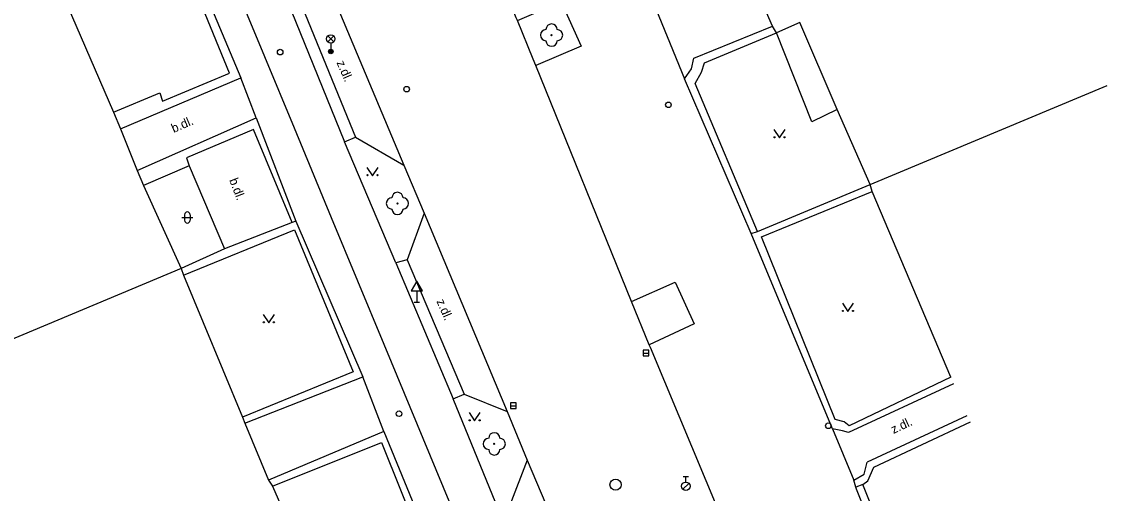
# Model space of a CAD drawing. Extents: x -599770 to -598493, y -1162076 to -1159209.
# Drawn here: x -598601.06 to -598552.38, y -1159453.15 to -1159432.03 of the extents above; entities that cross this region are included whole.
import ezdxf

# ---------------------------------------------------------------- set-up
doc = ezdxf.new("R2010")
doc.units = 0
doc.layers.add('Podklad', color=7, linetype='Continuous')

msp = doc.modelspace()

# ---------------------------------------------------------------- linework, layer by layer
at = {"layer": 'Podklad'}
for p, q in [((-598587.332, -1159432.93), (-598587.067, -1159432.665)), ((-598587.332, -1159432.665), (-598587.067, -1159432.93)), ((-598587.2, -1159432.985), (-598587.2, -1159433.36)), ((-598593.758, -1159440.673), (-598593.758, -1159440.923)), ((-598593.508, -1159440.673), (-598593.508, -1159440.923)), ((-598593.883, -1159440.798), (-598593.383, -1159440.798)), ((-598583.34, -1159444.081), (-598583.34, -1159444.59)), ((-598583.465, -1159444.59), (-598583.215, -1159444.59)), ((-598573.185, -1159446.87), (-598572.935, -1159446.87)), ((-598579.135, -1159449.23), (-598578.885, -1159449.23)), ((-598571.405, -1159452.402), (-598571.155, -1159452.402)), ((-598571.28, -1159452.652), (-598571.28, -1159452.402)), ((-598571.409, -1159452.976), (-598571.144, -1159452.711))]:
    msp.add_line(p, q, dxfattribs=at)
for points in [[(-598572.87, -1159446.63), (-598572.92, -1159446.5), (-598573.71, -1159444.56), (-598578.01, -1159433.99), (-598578.13, -1159433.71), (-598578.83, -1159431.98), (-598578.88, -1159431.86), (-598581.9, -1159424.45), (-598582.54, -1159422.87), (-598585.13, -1159416.51)], [(-598601.34, -1159425.92), (-598596.94, -1159436.08)], [(-598592.742, -1159427.404), (-598592.664, -1159427.593), (-598591.326, -1159430.812), (-598590.176, -1159433.58), (-598588.845, -1159436.785), (-598587.176, -1159440.801), (-598584.816, -1159446.481), (-598582.157, -1159452.881), (-598580.724, -1159456.33), (-598576.358, -1159466.838), (-598573.477, -1159473.771), (-598568.21, -1159486.43)], [(-598591.74, -1159434.33), (-598594.41, -1159427.84)], [(-598594.1, -1159427.71), (-598591.23, -1159434.54)], [(-598587.75, -1159429.34), (-598583.92, -1159438.46)], [(-598567.39, -1159432.23), (-598568.45, -1159429.79)], [(-598572.9, -1159430.78), (-598571.34, -1159434.58)], [(-598588.49, -1159431.36), (-598586.09, -1159437.2)], [(-598578.83, -1159431.98), (-598576.87, -1159431.14), (-598575.98, -1159433.12), (-598578.01, -1159433.99)], [(-598588.98, -1159431.53), (-598586.59, -1159437.41)], [(-598570.92, -1159433.66), (-598567.39, -1159432.23)], [(-598567.22, -1159432.52), (-598567.39, -1159432.23)], [(-598566.16, -1159432.07), (-598567.22, -1159432.52)], [(-598564.49, -1159435.96), (-598566.16, -1159432.07)], [(-598570.44, -1159433.87), (-598567.22, -1159432.52)], [(-598565.63, -1159436.51), (-598567.22, -1159432.52)], [(-598571.03, -1159434.14), (-598570.92, -1159433.66)], [(-598570.57, -1159434.29), (-598570.44, -1159433.87)], [(-598594.74, -1159435.58), (-598591.74, -1159434.33)], [(-598571.34, -1159434.58), (-598571.03, -1159434.14)], [(-598570.86, -1159434.8), (-598570.57, -1159434.29)], [(-598596.63, -1159436.83), (-598591.23, -1159434.54)], [(-598590.54, -1159436.33), (-598591.23, -1159434.54)], [(-598568.35, -1159441.51), (-598571.34, -1159434.58)], [(-598568.07, -1159441.42), (-598570.86, -1159434.8)], [(-598563.02, -1159439.32), (-598552.38, -1159434.89)], [(-598596.94, -1159436.08), (-598594.87, -1159435.21)], [(-598594.87, -1159435.21), (-598594.74, -1159435.58)], [(-598596.94, -1159436.08), (-598596.63, -1159436.83)], [(-598595.88, -1159438.7), (-598590.54, -1159436.33)], [(-598590.54, -1159436.33), (-598588.77, -1159440.96)], [(-598564.49, -1159435.96), (-598565.63, -1159436.51)], [(-598563.02, -1159439.32), (-598564.49, -1159435.96)], [(-598596.63, -1159436.83), (-598595.88, -1159438.7)], [(-598590.66, -1159436.86), (-598593.67, -1159438.12)], [(-598588.93, -1159441.02), (-598590.66, -1159436.86)], [(-598567.33, -1159436.855), (-598567.08, -1159437.23), (-598566.83, -1159436.855)], [(-598586.59, -1159437.41), (-598586.09, -1159437.2)], [(-598586.09, -1159437.2), (-598583.92, -1159438.46)], [(-598584.29, -1159442.83), (-598586.59, -1159437.41)], [(-598593.67, -1159438.12), (-598593.55, -1159438.48)], [(-598595.88, -1159438.7), (-598595.6, -1159439.36)], [(-598593.55, -1159438.48), (-598595.6, -1159439.36)], [(-598593.55, -1159438.48), (-598591.96, -1159442.21)], [(-598585.58, -1159438.555), (-598585.33, -1159438.93), (-598585.08, -1159438.555)], [(-598583.92, -1159438.46), (-598583.02, -1159440.61)], [(-598595.6, -1159439.36), (-598593.91, -1159443.09)], [(-598568.07, -1159441.42), (-598563.02, -1159439.32)], [(-598567.89, -1159441.67), (-598562.93, -1159439.64)], [(-598562.93, -1159439.64), (-598563.02, -1159439.32)], [(-598559.4, -1159447.95), (-598562.93, -1159439.64)], [(-598583.02, -1159440.61), (-598583.77, -1159442.69)], [(-598583.02, -1159440.61), (-598579.29, -1159449.49)], [(-598588.93, -1159441.02), (-598591.96, -1159442.21)], [(-598588.77, -1159440.96), (-598588.93, -1159441.02)], [(-598588.77, -1159440.96), (-598585.77, -1159447.93)], [(-598593.8, -1159443.38), (-598588.83, -1159441.35)], [(-598588.83, -1159441.35), (-598586.19, -1159447.72)], [(-598568.35, -1159441.51), (-598568.07, -1159441.42)], [(-598564.7, -1159450.26), (-598568.35, -1159441.51)], [(-598564.58, -1159449.85), (-598567.89, -1159441.67)], [(-598591.96, -1159442.21), (-598593.91, -1159443.09)], [(-598583.77, -1159442.69), (-598584.29, -1159442.83)], [(-598583.77, -1159442.69), (-598581.22, -1159448.71)], [(-598593.91, -1159443.09), (-598609.41, -1159449.56)], [(-598593.91, -1159443.09), (-598593.8, -1159443.38)], [(-598584.29, -1159442.83), (-598581.71, -1159448.92)], [(-598593.8, -1159443.38), (-598591.16, -1159449.74)], [(-598573.71, -1159444.56), (-598571.75, -1159443.69), (-598570.9, -1159445.57), (-598572.92, -1159446.5)], [(-598564.26, -1159444.635), (-598564.01, -1159445.01), (-598563.76, -1159444.635)], [(-598590.23, -1159445.145), (-598589.98, -1159445.52), (-598589.73, -1159445.145)], [(-598560.09, -1159477.07), (-598564.89, -1159465.64), (-598565.7, -1159463.71), (-598568.83, -1159456.26), (-598569.72, -1159454.14), (-598572.87, -1159446.63)], [(-598586.19, -1159447.72), (-598591.16, -1159449.74)], [(-598591.05, -1159450.01), (-598585.77, -1159447.93)], [(-598584.82, -1159450.38), (-598585.77, -1159447.93)], [(-598559.4, -1159447.95), (-598563.95, -1159450.13)], [(-598559.27, -1159448.25), (-598563.98, -1159450.43)], [(-598581.71, -1159448.92), (-598581.22, -1159448.71)], [(-598579.66, -1159453.93), (-598581.71, -1159448.92)], [(-598581.22, -1159448.71), (-598579.29, -1159449.49)], [(-598579.29, -1159449.49), (-598578.39, -1159451.67)], [(-598591.16, -1159449.74), (-598591.05, -1159450.01)], [(-598591.05, -1159450.01), (-598590, -1159452.56)], [(-598581, -1159449.535), (-598580.75, -1159449.91), (-598580.5, -1159449.535)], [(-598564.18, -1159449.96), (-598564.58, -1159449.85)], [(-598563.95, -1159450.13), (-598564.18, -1159449.96)], [(-598558.68, -1159449.69), (-598563.15, -1159451.76)], [(-598562.85, -1159451.99), (-598558.52, -1159449.95)], [(-598584.82, -1159450.38), (-598590, -1159452.56)], [(-598584.82, -1159450.38), (-598581.83, -1159457.66)], [(-598564.25, -1159450.35), (-598564.7, -1159450.26)], [(-598564.7, -1159450.26), (-598563.74, -1159452.57)], [(-598563.98, -1159450.43), (-598564.25, -1159450.35)], [(-598589.81, -1159452.84), (-598584.93, -1159450.88)], [(-598584.93, -1159450.88), (-598582.28, -1159457.46)], [(-598578.39, -1159451.67), (-598579.17, -1159453.69)], [(-598578.39, -1159451.67), (-598575.67, -1159458.08)], [(-598563.28, -1159452.3), (-598563.15, -1159451.76)], [(-598563.74, -1159452.57), (-598563.28, -1159452.3)], [(-598563.12, -1159452.6), (-598562.85, -1159451.99)], [(-598590, -1159452.56), (-598589.81, -1159452.84)], [(-598589.81, -1159452.84), (-598587.04, -1159459.2)], [(-598563.62, -1159452.97), (-598563.65, -1159452.88), (-598563.74, -1159452.57)], [(-598563.34, -1159452.76), (-598563.65, -1159452.88)], [(-598563.34, -1159452.76), (-598563.12, -1159452.6)], [(-598560.05, -1159460.94), (-598563.34, -1159452.76)], [(-598560.36, -1159461.08), (-598563.62, -1159452.97)]]:
    msp.add_lwpolyline(points, dxfattribs=at)
for points in [[(-598583.59, -1159444.081), (-598583.09, -1159444.081), (-598583.34, -1159443.648)], [(-598573.185, -1159446.995), (-598572.935, -1159446.995), (-598572.935, -1159446.745), (-598573.185, -1159446.745)], [(-598579.135, -1159449.355), (-598578.885, -1159449.355), (-598578.885, -1159449.105), (-598579.135, -1159449.105)]]:
    msp.add_lwpolyline(points, close=True, dxfattribs=at)
for centre, radius in [((-598587.2, -1159432.797), 0.188), ((-598577.3, -1159432.63), 0.025), ((-598589.47, -1159433.39), 0.125), ((-598587.2, -1159433.36), 0.1), ((-598587.2, -1159433.36), 0.0723), ((-598587.2, -1159433.36), 0.0438), ((-598583.8, -1159435.05), 0.125), ((-598572.06, -1159435.75), 0.125), ((-598567.305, -1159437.205), 0.025), ((-598566.855, -1159437.205), 0.025), ((-598585.555, -1159438.905), 0.025), ((-598585.105, -1159438.905), 0.025), ((-598584.21, -1159440.17), 0.025), ((-598564.235, -1159444.985), 0.025), ((-598563.785, -1159444.985), 0.025), ((-598590.205, -1159445.495), 0.025), ((-598589.755, -1159445.495), 0.025), ((-598584.14, -1159449.59), 0.125), ((-598580.975, -1159449.885), 0.025), ((-598580.525, -1159449.885), 0.025), ((-598564.89, -1159450.13), 0.125), ((-598579.87, -1159450.94), 0.025), ((-598574.43, -1159452.77), 0.25), ((-598571.28, -1159452.84), 0.188)]:
    msp.add_circle(centre, radius, dxfattribs=at)
for centre, radius, start, end in [((-598577.55, -1159432.63), 0.25, 90, 270), ((-598577.3, -1159432.38), 0.25, 0, 180), ((-598577.05, -1159432.63), 0.25, 270, 90), ((-598577.3, -1159432.88), 0.25, 180, 0), ((-598584.21, -1159439.92), 0.25, 0, 180), ((-598584.46, -1159440.17), 0.25, 90, 270), ((-598583.96, -1159440.17), 0.25, 270, 90), ((-598593.633, -1159440.673), 0.125, 0, 180), ((-598584.21, -1159440.42), 0.25, 180, 0), ((-598593.633, -1159440.923), 0.125, 180, 0), ((-598579.87, -1159450.69), 0.25, 0, 180), ((-598580.12, -1159450.94), 0.25, 90, 270), ((-598579.62, -1159450.94), 0.25, 270, 90), ((-598579.87, -1159451.19), 0.25, 180, 0)]:
    msp.add_arc(centre, radius, start, end, dxfattribs=at)

# ---------------------------------------------------------------- texts
for s, rotation, p in [('z.dl.', 293.459, (-598586.95, -1159433.86)), ('b.dl.', 23, (-598594.25, -1159437.01)), ('b.dl.', 291, (-598591.76, -1159439.12)), ('z.dl.', 293.459, (-598582.47, -1159444.55)), ('z.dl.', 25, (-598561.97, -1159450.5))]:
    msp.add_text(s, height=0.4, rotation=rotation, dxfattribs=at).set_placement(p)

doc.saveas('drawing.dxf')
